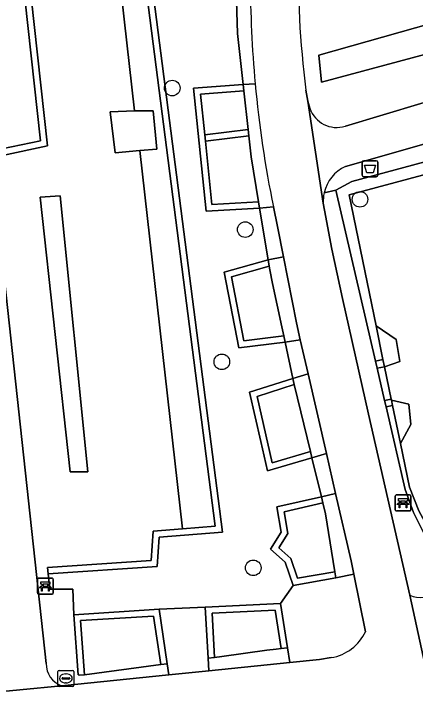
# Model space of a CAD drawing. Extents: x 161248 to 161848, y 384871 to 385383.
# Drawn here: x 161454.92 to 161480.08, y 385199.35 to 385242.84 of the extents above; entities that cross this region are included whole.
import ezdxf

# ---------------------------------------------------------------- set-up
doc = ezdxf.new("R2010")
doc.units = 0
for name, color, linetype in [('IMGEO_Afvalbak', 7, 'Continuous'), ('IMGEO_Bank', 7, 'Continuous'), ('IMGEO_Boom', 7, 'Continuous'), ('IMGEO_Brandkraan', 7, 'Continuous'), ('IMGEO_Groenvoorziening', 7, 'Continuous'), ('IMGEO_Haag', 7, 'Continuous'), ('IMGEO_Muur', 7, 'Continuous'), ('IMGEO_Voetpad_gesloten', 7, 'Continuous'), ('IMGEO_Voetpad_halfverhard', 7, 'Continuous'), ('IMGEO_Voetpad_open', 7, 'Continuous')]:
    doc.layers.add(name, color=color, linetype=linetype)

msp = doc.modelspace()

# ---------------------------------------------------------------- linework, layer by layer
at = {"layer": 'IMGEO_Afvalbak'}
for p, q in [((161476.754, 385232.723), (161476.754, 385233.523)), ((161476.754, 385233.523), (161476.754, 385232.723)), ((161476.854, 385233.623), (161477.644, 385233.623)), ((161477.644, 385233.623), (161476.854, 385233.623)), ((161477.744, 385233.523), (161477.744, 385232.723)), ((161477.744, 385232.723), (161477.744, 385233.523)), ((161477.644, 385232.623), (161476.854, 385232.623)), ((161476.854, 385232.623), (161477.644, 385232.623))]:
    msp.add_line(p, q, dxfattribs=at)
msp.add_lwpolyline([(161476.897, 385233.337), (161477.601, 385233.337), (161477.452, 385232.867), (161477.046, 385232.867), (161476.897, 385233.337)], dxfattribs=at)
for centre, start, end in [((161476.854, 385233.523), 90, 180), ((161476.854, 385233.523), 90, 180), ((161477.644, 385233.523), 0, 90), ((161477.644, 385233.523), 360, 90), ((161476.854, 385232.723), 180, 270), ((161476.854, 385232.723), 180, 270), ((161477.644, 385232.723), 270, 0), ((161477.644, 385232.723), 270, 0)]:
    msp.add_arc(centre, 0.1, start, end, dxfattribs=at)
at = {"layer": 'IMGEO_Bank'}
for p, q in [((161478.818, 385211.73), (161478.818, 385212.571)), ((161478.818, 385212.571), (161478.818, 385211.73)), ((161478.893, 385212.655), (161479.734, 385212.655)), ((161479.734, 385212.655), (161478.893, 385212.655)), ((161479.818, 385212.58), (161479.818, 385211.739)), ((161479.818, 385211.739), (161479.818, 385212.58)), ((161479.515, 385212.053), (161479.122, 385212.053)), ((161479.127, 385212.161), (161479.127, 385212.267)), ((161479.171, 385212.267), (161479.171, 385212.161)), ((161479.459, 385212.273), (161479.177, 385212.273)), ((161479.177, 385212.155), (161479.459, 385212.155)), ((161479.465, 385212.161), (161479.465, 385212.267)), ((161479.509, 385212.267), (161479.509, 385212.161)), ((161479.743, 385211.655), (161478.902, 385211.655)), ((161478.902, 385211.655), (161479.743, 385211.655)), ((161456.392, 385206.512), (161456.392, 385207.353)), ((161456.392, 385207.353), (161456.392, 385206.512)), ((161456.467, 385207.437), (161457.308, 385207.437)), ((161457.308, 385207.437), (161456.467, 385207.437)), ((161457.392, 385207.362), (161457.392, 385206.521)), ((161457.392, 385206.521), (161457.392, 385207.362)), ((161457.089, 385206.835), (161456.696, 385206.835)), ((161456.701, 385206.943), (161456.701, 385207.049)), ((161456.745, 385207.049), (161456.745, 385206.943)), ((161457.033, 385207.055), (161456.751, 385207.055)), ((161456.751, 385206.937), (161457.033, 385206.937)), ((161457.039, 385206.943), (161457.039, 385207.049)), ((161457.083, 385207.049), (161457.083, 385206.943)), ((161457.317, 385206.437), (161456.476, 385206.437)), ((161456.476, 385206.437), (161457.317, 385206.437))]:
    msp.add_line(p, q, dxfattribs=at)
for points in [[(161479.121, 385212.273), (161479.035, 385212.273), (161479.035, 385212.434), (161479.598, 385212.434), (161479.598, 385212.273), (161479.515, 385212.273)], [(161479.065, 385212.053), (161478.923, 385212.053), (161479.035, 385212.155), (161479.121, 385212.155)], [(161479.115, 385212.046), (161479.115, 385211.839), (161479.072, 385211.839), (161479.072, 385212.046)], [(161479.515, 385212.155), (161479.598, 385212.155), (161479.71, 385212.053), (161479.571, 385212.053)], [(161479.565, 385212.046), (161479.565, 385211.839), (161479.521, 385211.839), (161479.521, 385212.046)], [(161456.695, 385207.055), (161456.609, 385207.055), (161456.609, 385207.216), (161457.172, 385207.216), (161457.172, 385207.055), (161457.089, 385207.055)], [(161456.639, 385206.835), (161456.497, 385206.835), (161456.609, 385206.937), (161456.695, 385206.937)], [(161456.689, 385206.828), (161456.689, 385206.621), (161456.646, 385206.621), (161456.646, 385206.828)], [(161457.089, 385206.937), (161457.172, 385206.937), (161457.284, 385206.835), (161457.145, 385206.835)], [(161457.139, 385206.828), (161457.139, 385206.621), (161457.095, 385206.621), (161457.095, 385206.828)]]:
    msp.add_lwpolyline(points, dxfattribs=at)
for centre, radius, start, end in [((161478.896, 385212.577), 0.0779, 92.4484, 184.2845), ((161478.896, 385212.577), 0.0779, 92.4484, 184.2845), ((161479.74, 385212.577), 0.0779, 2.4484, 94.2845), ((161479.74, 385212.577), 0.0779, 2.4484, 94.2845), ((161479.065, 385212.046), 0.00671, 2.8957, 87.1043), ((161479.122, 385212.046), 0.00671, 92.8957, 177.1043), ((161479.12, 385212.266), 0.00671, 2.8957, 87.1043), ((161479.12, 385212.162), 0.00671, 272.8957, 357.1043), ((161479.177, 385212.266), 0.00671, 92.8957, 177.1043), ((161479.177, 385212.162), 0.00671, 182.8957, 267.1043), ((161479.459, 385212.266), 0.00671, 2.8957, 87.1043), ((161479.459, 385212.162), 0.00671, 272.8957, 357.1043), ((161479.516, 385212.266), 0.00671, 92.8957, 177.1043), ((161479.516, 385212.162), 0.00671, 182.8957, 267.1043), ((161479.514, 385212.046), 0.00671, 2.8957, 87.1043), ((161479.571, 385212.046), 0.00671, 92.8957, 177.1043), ((161478.896, 385211.733), 0.0779, 182.4484, 274.2845), ((161478.896, 385211.733), 0.0779, 182.4484, 274.2845), ((161479.74, 385211.733), 0.0779, 272.4484, 4.2845), ((161479.74, 385211.733), 0.0779, 272.4484, 4.2845), ((161456.47, 385207.359), 0.0779, 92.4484, 184.2845), ((161456.47, 385207.359), 0.0779, 92.4484, 184.2845), ((161457.314, 385207.359), 0.0779, 2.4484, 94.2845), ((161457.314, 385207.359), 0.0779, 2.4484, 94.2845), ((161456.639, 385206.828), 0.00671, 2.8957, 87.1043), ((161456.696, 385206.828), 0.00671, 92.8957, 177.1043), ((161456.694, 385207.048), 0.00671, 2.8957, 87.1043), ((161456.694, 385206.944), 0.00671, 272.8957, 357.1043), ((161456.751, 385207.048), 0.00671, 92.8957, 177.1043), ((161456.751, 385206.944), 0.00671, 182.8957, 267.1043), ((161457.033, 385207.048), 0.00671, 2.8957, 87.1043), ((161457.033, 385206.944), 0.00671, 272.8957, 357.1043), ((161457.09, 385207.048), 0.00671, 92.8957, 177.1043), ((161457.09, 385206.944), 0.00671, 182.8957, 267.1043), ((161457.088, 385206.828), 0.00671, 2.8957, 87.1043), ((161457.145, 385206.828), 0.00671, 92.8957, 177.1043), ((161456.47, 385206.515), 0.0779, 182.4484, 274.2845), ((161456.47, 385206.515), 0.0779, 182.4484, 274.2845), ((161457.314, 385206.515), 0.0779, 272.4484, 4.2845), ((161457.314, 385206.515), 0.0779, 272.4484, 4.2845)]:
    msp.add_arc(centre, radius, start, end, dxfattribs=at)
at = {"layer": 'IMGEO_Boom'}
for centre in [(161464.848, 385238.18), (161476.619, 385231.201), (161469.425, 385229.304), (161467.958, 385221.008), (161469.929, 385208.085)]:
    msp.add_circle(centre, 0.489, dxfattribs=at)
at = {"layer": 'IMGEO_Brandkraan'}
for p, q in [((161457.677, 385200.723), (161457.677, 385201.575)), ((161457.752, 385201.649), (161458.604, 385201.649)), ((161458.678, 385201.575), (161458.678, 385200.723)), ((161457.936, 385201.143), (161457.936, 385201.155)), ((161458.374, 385201.106), (161457.976, 385201.106)), ((161457.979, 385201.192), (161458.377, 385201.192)), ((161458.165, 385201.429), (161458.19, 385201.429)), ((161458.42, 385201.155), (161458.42, 385201.143)), ((161458.604, 385200.649), (161457.752, 385200.649)), ((161458.188, 385200.869), (161458.163, 385200.869))]:
    msp.add_line(p, q, dxfattribs=at)
for points in [[(161457.677, 385200.723), (161457.677, 385201.575)], [(161457.752, 385201.649), (161458.604, 385201.649)], [(161458.678, 385201.575), (161458.678, 385200.723)], [(161458.604, 385200.649), (161457.752, 385200.649)]]:
    msp.add_lwpolyline(points, dxfattribs=at)
for centre, radius, start, end in [((161457.754, 385201.573), 0.0765, 91.552, 178.448), ((161457.754, 385201.573), 0.0765, 91.552, 178.448), ((161458.602, 385201.573), 0.0765, 1.552, 88.448), ((161458.602, 385201.573), 0.0765, 1.552, 88.448), ((161457.976, 385201.152), 0.0403, 85.8775, 175.7526), ((161457.973, 385201.142), 0.0366, 178.938, 274.7102), ((161458.377, 385201.149), 0.043, 264.8664, 352.4533), ((161458.381, 385201.154), 0.0386, 1.7309, 96.639), ((161457.754, 385200.725), 0.0765, 181.552, 268.448), ((161457.754, 385200.725), 0.0765, 181.552, 268.448), ((161458.602, 385200.725), 0.0765, 271.552, 358.448), ((161458.602, 385200.725), 0.0765, 271.552, 358.448)]:
    msp.add_arc(centre, radius, start, end, dxfattribs=at)
for centre, major_axis, ratio, start_param, end_param in [((161458.164, 385201.149), (-0.387, 0.002), 0.722429, 4.712389, 7.853982), ((161458.189, 385201.149), (-0.39, 0.002), 0.717154, 1.570796, 4.712389)]:
    msp.add_ellipse(centre, major_axis=major_axis, ratio=ratio, start_param=start_param, end_param=end_param, dxfattribs=at)
at = {"layer": 'IMGEO_Groenvoorziening'}
for points in [[(161448.561, 385279.125), (161456.941, 385202.081)], [(161470.324, 385230.653), (161466.969, 385230.454), (161466.183, 385238.176), (161469.292, 385238.397), (161468.933, 385241.602), (161468.839, 385245.04), (161468.419, 385245.05), (161465.772, 385245.11), (161465.958, 385249.993), (161469.078, 385250.075), (161469.366, 385252.772), (161466.052, 385253.427), (161462.979, 385254.612)], [(161462.453, 385250.327), (161459.354, 385249.953), (161459.402, 385249.556), (161461.01, 385249.75), (161462.501, 385249.93), (161467.542, 385210.694), (161465.494, 385210.534), (161463.656, 385210.391), (161463.532, 385208.541), (161457.019, 385208.106), (161457.063, 385207.708), (161463.908, 385208.165), (161464.032, 385210.019), (161467.993, 385210.328), (161462.882, 385250.129)], [(161457.894, 385200.691), (161464.641, 385201.375), (161464.536, 385202.069), (161464.139, 385202.017), (161459.341, 385201.381), (161459.05, 385201.342), (161458.941, 385201.364), (161458.669, 385205.147), (161458.607, 385206.751), (161457.167, 385206.751), (161457.063, 385207.708), (161457.019, 385208.106), (161463.532, 385208.541), (161463.656, 385210.391), (161465.494, 385210.534), (161462.825, 385234.268), (161461.265, 385234.115), (161460.95, 385236.681), (161462.483, 385236.75), (161461.01, 385249.75), (161459.402, 385249.556), (161459.354, 385249.953), (161462.453, 385250.327)], [(161462.882, 385250.129), (161467.993, 385210.328), (161464.032, 385210.019), (161463.908, 385208.165), (161457.063, 385207.708), (161457.167, 385206.751), (161458.607, 385206.751), (161458.669, 385205.147), (161464.022, 385205.483), (161466.922, 385205.614), (161471.645, 385205.839), (161472.428, 385206.978), (161471.93, 385208.433), (161471.003, 385209.262), (161471.686, 385210.322), (161471.416, 385211.914), (161474.2, 385212.544), (161473.606, 385214.988), (161470.824, 385214.161), (161470.401, 385216.016), (161469.699, 385219.098), (161472.409, 385219.969), (161471.925, 385222.241), (161469.015, 385221.89), (161468.099, 385226.626), (161470.856, 385227.398), (161470.324, 385230.653)], [(161469.745, 385245.029), (161468.839, 385245.04), (161468.933, 385241.602), (161469.292, 385238.397), (161470.048, 385238.456)], [(161475.701, 385235.798), (161487.519, 385239.346), (161492.31, 385240.732), (161506.152, 385244.001)], [(161505.822, 385240.325), (161506.645, 385240.541), (161506.466, 385241.501), (161492.455, 385238.19), (161481.206, 385234.838), (161475.704, 385233.265)], [(161474.373, 385231.615), (161475.104, 385231.778), (161476.116, 385232.33), (161505.822, 385240.325)], [(161505.822, 385240.325), (161476.116, 385232.33), (161475.104, 385231.778), (161477.588, 385221.054), (161478.061, 385221.164), (161477.628, 385223.262), (161475.931, 385231.491), (161489.732, 385235.192), (161492.138, 385235.838), (161496.472, 385237), (161501.656, 385238.545), (161501.758, 385238.701), (161501.896, 385238.611), (161505.181, 385239.511), (161507.199, 385232.624), (161509.717, 385225.061)], [(161470.048, 385238.456), (161469.292, 385238.397), (161469.336, 385237.999), (161469.606, 385235.589), (161469.65, 385235.191), (161469.798, 385233.873), (161470.26, 385231.05), (161470.324, 385230.653), (161471.19, 385230.723)], [(161473.234, 385238.055), (161473.342, 385237.355), (161473.482, 385236.911)], [(161507.199, 385232.624), (161506.568, 385232.49), (161504.975, 385232.436), (161502.651, 385232.976), (161496.472, 385237), (161492.138, 385235.838), (161492.504, 385234.477), (161490.131, 385233.836), (161489.732, 385235.192), (161475.931, 385231.491), (161477.628, 385223.262), (161478.896, 385222.418), (161479.128, 385221.022), (161478.157, 385220.701), (161478.576, 385218.668), (161478.588, 385218.608), (161479.68, 385218.344), (161479.809, 385217.087), (161479.15, 385215.885), (161479.714, 385213.153), (161480.304, 385211.667), (161481.684, 385209.129), (161484.626, 385211.674)], [(161484.896, 385211.379), (161481.517, 385208.455), (161479.972, 385211.565), (161479.455, 385212.996), (161478.254, 385218.18), (161478.161, 385218.581), (161477.693, 385220.603), (161477.588, 385221.054), (161475.104, 385231.778), (161474.373, 385231.615)], [(161474.321, 385230.956), (161474.387, 385230.523), (161474.86, 385228.083), (161475.515, 385224.986), (161477.159, 385217.716), (161479.738, 385206.37)], [(161484.626, 385211.674), (161481.684, 385209.129), (161480.304, 385211.667), (161479.714, 385213.153), (161479.15, 385215.885), (161478.658, 385218.272), (161478.254, 385218.18), (161479.455, 385212.996), (161479.972, 385211.565), (161481.517, 385208.455), (161484.896, 385211.379)], [(161476.237, 385207.686), (161475.097, 385207.448), (161472.428, 385206.978), (161471.645, 385205.839), (161472.066, 385203.068), (161472.229, 385202.143), (161474.082, 385202.331), (161474.814, 385202.457)], [(161476.97, 385204.081), (161476.237, 385207.686)]]:
    msp.add_lwpolyline(points, dxfattribs=at)
for points in [[(161463.874, 385234.347), (161462.825, 385234.268), (161465.494, 385210.534), (161467.542, 385210.694), (161462.501, 385249.93), (161461.01, 385249.75), (161462.483, 385236.75), (161463.642, 385236.745)], [(161452.554, 385249.031), (161455.016, 385249.183), (161456.584, 385234.873), (161454.155, 385234.359), (161454.199, 385233.959), (161457.021, 385234.557), (161455.372, 385249.606), (161452.51, 385249.429)], [(161457.021, 385234.557), (161454.199, 385233.959), (161454.155, 385234.359), (161452.765, 385247.097), (161452.554, 385249.031), (161452.51, 385249.429), (161455.372, 385249.606)], [(161452.765, 385247.097), (161454.155, 385234.359), (161456.584, 385234.873), (161455.016, 385249.183), (161452.554, 385249.031)], [(161474.209, 385238.546), (161504.896, 385246.815), (161504.742, 385248.644), (161486.487, 385243.605), (161485.203, 385243.396), (161474.042, 385240.251)], [(161504.742, 385248.644), (161504.896, 385246.815), (161474.209, 385238.546), (161474.042, 385240.251), (161485.203, 385243.396), (161486.487, 385243.605)], [(161469.292, 385238.397), (161466.183, 385238.176), (161466.969, 385230.454), (161470.324, 385230.653), (161470.26, 385231.05), (161467.329, 385230.876), (161466.932, 385234.855), (161466.883, 385235.251), (161466.623, 385237.806), (161469.336, 385237.999)], [(161469.336, 385237.999), (161466.623, 385237.806), (161466.883, 385235.251), (161469.606, 385235.589)], [(161463.642, 385236.745), (161462.483, 385236.75), (161460.95, 385236.681), (161461.265, 385234.115), (161462.825, 385234.268), (161463.874, 385234.347)], [(161469.606, 385235.589), (161466.883, 385235.251), (161466.932, 385234.855), (161469.65, 385235.191)], [(161469.798, 385233.873), (161469.65, 385235.191), (161466.932, 385234.855), (161467.329, 385230.876), (161470.26, 385231.05)], [(161459.556, 385214.103), (161457.829, 385231.419), (161456.572, 385231.344), (161458.45, 385214.104)], [(161459.556, 385214.103), (161458.45, 385214.104), (161456.572, 385231.344), (161457.829, 385231.419)], [(161471.19, 385230.723), (161470.324, 385230.653), (161470.856, 385227.398), (161471.821, 385227.604), (161471.45, 385229.501)], [(161471.821, 385227.604), (161470.856, 385227.398), (161470.921, 385227.001), (161470.957, 385226.783), (161471.141, 385225.918), (161471.719, 385223.209), (161471.841, 385222.634), (161471.925, 385222.241), (161472.879, 385222.383), (161472.631, 385223.462)], [(161471.841, 385222.634), (161469.337, 385222.332), (161468.561, 385226.34), (161470.921, 385227.001), (161470.856, 385227.398), (161468.099, 385226.626), (161469.015, 385221.89), (161471.925, 385222.241)], [(161471.141, 385225.918), (161470.957, 385226.783), (161470.921, 385227.001), (161468.561, 385226.34), (161469.337, 385222.332), (161471.841, 385222.634), (161471.719, 385223.209)], [(161478.896, 385222.418), (161477.628, 385223.262), (161478.061, 385221.164), (161478.157, 385220.701), (161479.128, 385221.022)], [(161472.879, 385222.383), (161471.925, 385222.241), (161472.409, 385219.969), (161473.369, 385220.255)], [(161473.369, 385220.255), (161472.409, 385219.969), (161472.493, 385219.576), (161473.512, 385215.377), (161473.606, 385214.988), (161474.52, 385215.25)], [(161473.512, 385215.377), (161471.119, 385214.666), (161470.17, 385218.829), (161472.493, 385219.576), (161472.409, 385219.969), (161469.699, 385219.098), (161470.401, 385216.016), (161470.824, 385214.161), (161473.606, 385214.988)], [(161472.493, 385219.576), (161470.17, 385218.829), (161471.119, 385214.666), (161473.512, 385215.377)], [(161478.658, 385218.272), (161479.15, 385215.885), (161479.809, 385217.087), (161479.68, 385218.344), (161478.588, 385218.608)], [(161474.52, 385215.25), (161473.606, 385214.988), (161474.2, 385212.544), (161475.093, 385212.758)], [(161475.093, 385212.758), (161474.2, 385212.544), (161474.294, 385212.155), (161474.46, 385211.469), (161474.932, 385208.487), (161475.034, 385207.843), (161475.097, 385207.448), (161476.237, 385207.686), (161476.066, 385208.528)], [(161475.034, 385207.843), (161472.696, 385207.431), (161472.275, 385208.662), (161471.524, 385209.333), (161472.106, 385210.236), (161471.874, 385211.607), (161474.294, 385212.155), (161474.2, 385212.544), (161471.416, 385211.914), (161471.686, 385210.322), (161471.003, 385209.262), (161471.93, 385208.433), (161472.428, 385206.978), (161475.097, 385207.448)], [(161474.46, 385211.469), (161474.294, 385212.155), (161471.874, 385211.607), (161472.106, 385210.236), (161471.524, 385209.333), (161472.275, 385208.662), (161472.696, 385207.431), (161475.034, 385207.843), (161474.932, 385208.487)], [(161467.501, 385202.463), (161467.344, 385205.234), (161471.304, 385205.422), (161471.669, 385203.015), (161472.066, 385203.068), (161471.645, 385205.839), (161466.922, 385205.614), (161467.103, 385202.41)], [(161464.536, 385202.069), (161464.022, 385205.483), (161458.669, 385205.147), (161458.941, 385201.364), (161459.05, 385201.342), (161459.341, 385201.381), (161459.097, 385204.773), (161463.681, 385205.061), (161464.139, 385202.017)], [(161466.922, 385205.614), (161464.022, 385205.483), (161464.536, 385202.069), (161464.641, 385201.375), (161467.138, 385201.627), (161467.103, 385202.41)], [(161471.304, 385205.422), (161467.344, 385205.234), (161467.501, 385202.463), (161467.949, 385202.522), (161470.782, 385202.913), (161471.357, 385202.974), (161471.669, 385203.015)], [(161464.139, 385202.017), (161463.681, 385205.061), (161459.097, 385204.773), (161459.341, 385201.381)], [(161472.066, 385203.068), (161471.669, 385203.015), (161471.357, 385202.974), (161470.782, 385202.913), (161467.949, 385202.522), (161467.501, 385202.463), (161467.103, 385202.41), (161467.138, 385201.627), (161472.229, 385202.143)]]:
    msp.add_lwpolyline(points, close=True, dxfattribs=at)
for centre, radius, start, end in [((161526.802, 385245.171), 54.039, 178.0421, 187.5666), ((161541.364, 385245.037), 71.619, 180.00639, 185.27228), ((161541.099, 385244.998), 71.351, 185.26057, 191.54073), ((161475.156, 385237.481), 1.769, 198.7915, 287.9339), ((161476.702, 385231.098), 2.385, 114.7237, 167.4924), ((161476.698, 385231.1), 2.382, 167.511, 183.4656), ((161480.391, 385207.786), 1.559, 245.2409, 310.3724), ((161474.37, 385205.289), 2.867, 278.9056, 335.0719), ((161458.406, 385202.064), 1.465, 179.3332, 249.5368)]:
    msp.add_arc(centre, radius, start, end, dxfattribs=at)
at = {"layer": 'IMGEO_Haag'}
for points in [[(161462.453, 385250.327), (161459.354, 385249.953), (161459.402, 385249.556), (161461.01, 385249.75), (161462.501, 385249.93), (161467.542, 385210.694), (161465.494, 385210.534), (161463.656, 385210.391), (161463.532, 385208.541), (161457.019, 385208.106), (161457.063, 385207.708), (161463.908, 385208.165), (161464.032, 385210.019), (161467.993, 385210.328), (161462.882, 385250.129)], [(161505.822, 385240.325), (161476.116, 385232.33), (161475.104, 385231.778), (161477.588, 385221.054), (161478.061, 385221.164), (161477.628, 385223.262), (161475.931, 385231.491), (161489.732, 385235.192), (161492.138, 385235.838), (161496.472, 385237), (161501.656, 385238.545), (161501.758, 385238.701), (161501.896, 385238.611), (161505.181, 385239.511), (161507.199, 385232.624), (161509.717, 385225.061)], [(161484.626, 385211.674), (161481.684, 385209.129), (161480.304, 385211.667), (161479.714, 385213.153), (161479.15, 385215.885), (161478.658, 385218.272), (161478.254, 385218.18), (161479.455, 385212.996), (161479.972, 385211.565), (161481.517, 385208.455), (161484.896, 385211.379)]]:
    msp.add_lwpolyline(points, dxfattribs=at)
for points in [[(161452.554, 385249.031), (161455.016, 385249.183), (161456.584, 385234.873), (161454.155, 385234.359), (161454.199, 385233.959), (161457.021, 385234.557), (161455.372, 385249.606), (161452.51, 385249.429)], [(161469.292, 385238.397), (161466.183, 385238.176), (161466.969, 385230.454), (161470.324, 385230.653), (161470.26, 385231.05), (161467.329, 385230.876), (161466.932, 385234.855), (161466.883, 385235.251), (161466.623, 385237.806), (161469.336, 385237.999)], [(161463.642, 385236.745), (161462.483, 385236.75), (161460.95, 385236.681), (161461.265, 385234.115), (161462.825, 385234.268), (161463.874, 385234.347)], [(161469.606, 385235.589), (161466.883, 385235.251), (161466.932, 385234.855), (161469.65, 385235.191)], [(161471.841, 385222.634), (161469.337, 385222.332), (161468.561, 385226.34), (161470.921, 385227.001), (161470.856, 385227.398), (161468.099, 385226.626), (161469.015, 385221.89), (161471.925, 385222.241)], [(161473.512, 385215.377), (161471.119, 385214.666), (161470.17, 385218.829), (161472.493, 385219.576), (161472.409, 385219.969), (161469.699, 385219.098), (161470.401, 385216.016), (161470.824, 385214.161), (161473.606, 385214.988)], [(161475.034, 385207.843), (161472.696, 385207.431), (161472.275, 385208.662), (161471.524, 385209.333), (161472.106, 385210.236), (161471.874, 385211.607), (161474.294, 385212.155), (161474.2, 385212.544), (161471.416, 385211.914), (161471.686, 385210.322), (161471.003, 385209.262), (161471.93, 385208.433), (161472.428, 385206.978), (161475.097, 385207.448)], [(161467.501, 385202.463), (161467.344, 385205.234), (161471.304, 385205.422), (161471.669, 385203.015), (161472.066, 385203.068), (161471.645, 385205.839), (161466.922, 385205.614), (161467.103, 385202.41)], [(161464.536, 385202.069), (161464.022, 385205.483), (161458.669, 385205.147), (161458.941, 385201.364), (161459.05, 385201.342), (161459.341, 385201.381), (161459.097, 385204.773), (161463.681, 385205.061), (161464.139, 385202.017)]]:
    msp.add_lwpolyline(points, close=True, dxfattribs=at)
at = {"layer": 'IMGEO_Muur'}
for points in [[(161478.061, 385221.164), (161477.588, 385221.054), (161477.693, 385220.603), (161478.157, 385220.701)], [(161478.588, 385218.608), (161478.576, 385218.668), (161478.161, 385218.581), (161478.254, 385218.18), (161478.658, 385218.272)]]:
    msp.add_lwpolyline(points, close=True, dxfattribs=at)
at = {"layer": 'IMGEO_Voetpad_gesloten'}
for points in [[(161482.127, 385196.465), (161480.78, 385201.566), (161479.738, 385206.37), (161477.159, 385217.716), (161475.515, 385224.986), (161474.86, 385228.083), (161474.387, 385230.523), (161474.321, 385230.956), (161473.342, 385237.355), (161473.234, 385238.055)], [(161471.19, 385230.723), (161471.45, 385229.501), (161471.821, 385227.604), (161472.631, 385223.462)], [(161472.631, 385223.462), (161472.879, 385222.383), (161473.369, 385220.255), (161474.52, 385215.25), (161475.093, 385212.758), (161476.066, 385208.528), (161476.237, 385207.686), (161476.97, 385204.081)], [(161474.814, 385202.457), (161474.082, 385202.331), (161472.229, 385202.143), (161467.138, 385201.627), (161464.641, 385201.375), (161457.894, 385200.691), (161452.668, 385200.18), (161445.014, 385199.393), (161438.558, 385198.734), (161432.894, 385198.097)]]:
    msp.add_lwpolyline(points, dxfattribs=at)
for centre, radius, start, end in [((161526.802, 385245.171), 54.039, 178.0421, 187.5666), ((161541.364, 385245.037), 71.619, 180.00639, 185.27228), ((161541.099, 385244.998), 71.351, 185.26057, 191.54073), ((161474.37, 385205.289), 2.867, 278.9056, 335.0719)]:
    msp.add_arc(centre, radius, start, end, dxfattribs=at)
at = {"layer": 'IMGEO_Voetpad_halfverhard'}
for points in [[(161456.941, 385202.081), (161448.561, 385279.125)], [(161506.152, 385244.001), (161492.31, 385240.732), (161487.519, 385239.346), (161475.701, 385235.798)], [(161475.704, 385233.265), (161481.206, 385234.838), (161492.455, 385238.19), (161506.466, 385241.501), (161506.645, 385240.541), (161506.844, 385239.475), (161508.829, 385232.002), (161509.815, 385228.227), (161510.301, 385226.66), (161510.731, 385225.388), (161511.367, 385223.793), (161506.131, 385222.052)], [(161473.482, 385236.911), (161473.342, 385237.355), (161474.321, 385230.956)], [(161479.738, 385206.37), (161480.78, 385201.566)], [(161452.668, 385200.18), (161457.894, 385200.691)]]:
    msp.add_lwpolyline(points, dxfattribs=at)
for centre, radius, start, end in [((161475.156, 385237.481), 1.769, 198.7915, 287.9339), ((161476.702, 385231.098), 2.385, 114.7237, 167.4924), ((161476.698, 385231.1), 2.382, 167.511, 183.4656), ((161480.391, 385207.786), 1.559, 245.2409, 310.3724), ((161458.406, 385202.064), 1.465, 179.3332, 249.5368)]:
    msp.add_arc(centre, radius, start, end, dxfattribs=at)
at = {"layer": 'IMGEO_Voetpad_open'}
msp.add_lwpolyline([(161478.157, 385220.701), (161477.693, 385220.603), (161478.161, 385218.581), (161478.576, 385218.668)], close=True, dxfattribs=at)

doc.saveas('drawing.dxf')
